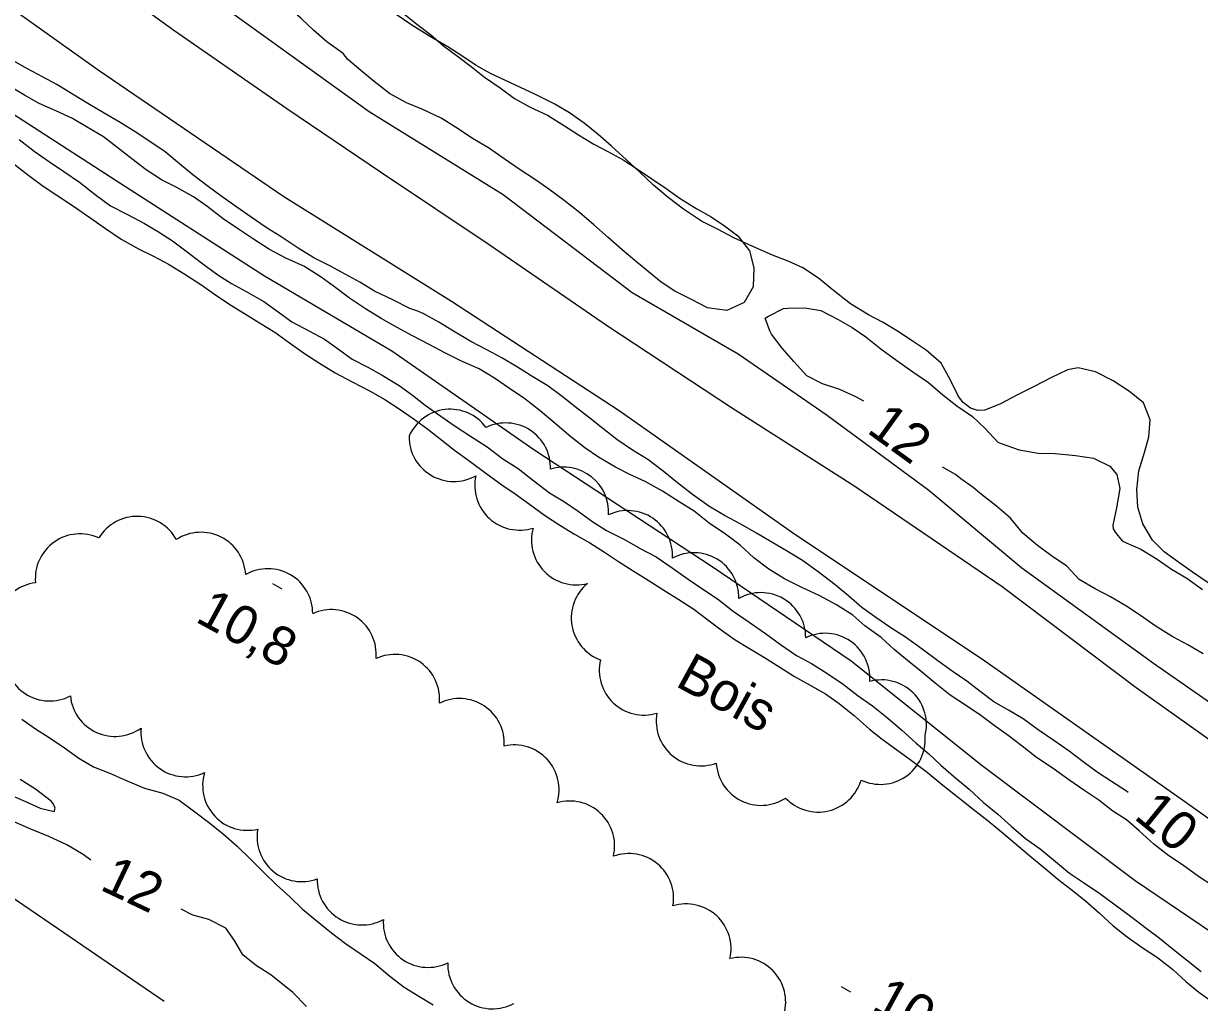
# Model space of a CAD drawing. Extents: x 219136 to 222520, y 5421589 to 5424530.
# Drawn here: x 221480.9 to 221571.8, y 5423439.4 to 5423515.1 of the extents above; entities that cross this region are included whole.
import ezdxf

# ---------------------------------------------------------------- set-up
doc = ezdxf.new("R2010")
doc.units = 0
for name, color, linetype in [('Level 1', 7, 'Continuous'), ('Level 19', 7, 'Continuous'), ('Level 2', 7, 'Continuous'), ('Level 3', 7, 'Continuous'), ('Level 37', 7, 'Continuous'), ('Level 4', 7, 'Continuous'), ('Level 44', 7, 'Continuous'), ('Level 7', 7, 'Continuous')]:
    doc.layers.add(name, color=color, linetype=linetype)

msp = doc.modelspace()

# ---------------------------------------------------------------- linework, layer by layer
at = {"layer": 'Level 1'}
for points in [[(221529.12, 5423481.4), (221527.94, 5423482.14), (221526.72, 5423482.95), (221525.64, 5423483.8), (221524.64, 5423484.61), (221523.51, 5423485.48), (221522.5, 5423486.28), (221521.39, 5423487.1), (221520.23, 5423487.81), (221519.04, 5423488.54), (221517.83, 5423489.26), (221516.67, 5423489.9), (221515.45, 5423490.54), (221514.09, 5423491.33), (221512.96, 5423492.03), (221511.75, 5423492.71), (221511.26, 5423492.9), (221510.72, 5423493.09), (221509.42, 5423493.76), (221507.99, 5423494.43), (221506.86, 5423495.11), (221505.72, 5423495.75), (221504.53, 5423496.39), (221503.31, 5423497), (221502.09, 5423497.74), (221500.77, 5423498.62), (221499.62, 5423499.34), (221498.45, 5423500.15), (221497.35, 5423500.93), (221496.21, 5423501.73), (221495.13, 5423502.52), (221493.94, 5423503.43), (221492.92, 5423504.28), (221491.8, 5423505.21), (221490.63, 5423505.99), (221489.5, 5423506.74), (221488.33, 5423507.47), (221487.1, 5423508.18), (221485.96, 5423508.87), (221484.64, 5423509.65), (221483.44, 5423510.42), (221482.33, 5423511.01), (221481.17, 5423511.62), (221479.86, 5423512.36)], [(221480.01, 5423504.36), (221481.16, 5423503.45), (221482.38, 5423502.55), (221483.43, 5423501.85), (221484.72, 5423501), (221486, 5423500.12), (221487.19, 5423499.27)], [(221487.19, 5423499.27), (221488.41, 5423498.45), (221489.76, 5423497.7), (221490.9, 5423497.12), (221492.07, 5423496.51), (221493.34, 5423495.74), (221494.57, 5423494.93), (221495.7, 5423494.13), (221496.82, 5423493.4), (221497.94, 5423492.69), (221499.11, 5423491.97), (221500.28, 5423491.25), (221501.43, 5423490.44), (221502.59, 5423489.6), (221503.73, 5423488.85), (221504.96, 5423488.12), (221506.27, 5423487.41), (221507.67, 5423486.7), (221508.79, 5423486.04), (221509.89, 5423485.33), (221510.98, 5423484.57), (221512.12, 5423483.75), (221513.2, 5423482.9), (221514.19, 5423482.13), (221515.4, 5423481.25), (221516.61, 5423480.36), (221517.84, 5423479.45), (221518.87, 5423478.74), (221519.97, 5423477.95), (221521.14, 5423477.11), (221522.32, 5423476.32), (221523.46, 5423475.63), (221524.65, 5423474.95), (221525.77, 5423474.24), (221526.87, 5423473.51), (221527.98, 5423472.79), (221529.16, 5423472.07), (221530.35, 5423471.3), (221531.52, 5423470.58), (221532.67, 5423469.84), (221533.77, 5423469.02), (221534.8, 5423468.23), (221535.88, 5423467.47), (221536.99, 5423466.8), (221538.15, 5423466.1), (221539.32, 5423465.36), (221540.46, 5423464.62), (221541.63, 5423463.97), (221542.85, 5423463.28), (221543.92, 5423462.55), (221545.11, 5423461.58), (221546.27, 5423460.56), (221547.25, 5423459.77), (221548.26, 5423459.02), (221549.5, 5423458.14), (221550.73, 5423457.22), (221551.93, 5423456.22), (221553.13, 5423455.26), (221554.27, 5423454.37), (221555.43, 5423453.46), (221556.61, 5423452.48), (221557.81, 5423451.47), (221558.81, 5423450.63), (221559.81, 5423449.81), (221560.83, 5423448.96)], [(221566.27, 5423455.66), (221566.12, 5423455.77), (221564.98, 5423456.5), (221563.85, 5423457.23), (221562.77, 5423458.03), (221561.7, 5423458.85), (221560.51, 5423459.67), (221559.3, 5423460.51), (221558.14, 5423461.36), (221557, 5423462.01), (221555.87, 5423462.67), (221554.82, 5423463.46), (221553.78, 5423464.27), (221552.66, 5423465.04), (221551.54, 5423465.83), (221550.33, 5423466.74), (221549.04, 5423467.66), (221547.91, 5423468.4), (221546.75, 5423469.19), (221545.67, 5423469.95), (221544.66, 5423470.83), (221543.6, 5423471.72), (221542.29, 5423472.73), (221541.08, 5423473.59), (221539.85, 5423474.35), (221538.66, 5423475.05), (221537.53, 5423475.72), (221536.31, 5423476.4), (221535.06, 5423477.08), (221533.84, 5423477.8), (221532.58, 5423478.69), (221531.43, 5423479.61), (221530.32, 5423480.5), (221529.12, 5423481.4)], [(221560.83, 5423448.96), (221561.82, 5423448.18), (221562.96, 5423447.27), (221564.03, 5423446.33), (221565.1, 5423445.34), (221566.18, 5423444.48), (221567.33, 5423443.68), (221568.53, 5423442.89), (221569.7, 5423441.96), (221570.72, 5423441.05), (221571.73, 5423440.22), (221572.77, 5423439.46)]]:
    msp.add_lwpolyline(points, dxfattribs=at)
at = {"layer": 'Level 19'}
for points in [[(221579.16, 5423455.01), (221566.87, 5423463.74), (221556.52, 5423471.55), (221545.14, 5423479.31), (221535.59, 5423485.41), (221526, 5423491.73), (221516.87, 5423498.01), (221508.45, 5423503.64), (221501.22, 5423508.52), (221492.49, 5423514.59), (221485.13, 5423519.91), (221480.89, 5423522.85), (221481.7, 5423526.61), (221482.81, 5423530.75), (221483.73, 5423535.49)], [(221435.67, 5423489.92), (221452.64, 5423497.48), (221461.47, 5423500.51), (221469.55, 5423505.36), (221471.66, 5423509.64), (221473.85, 5423514.15), (221476.32, 5423516.36), (221480.18, 5423516.14), (221486.62, 5423511.54), (221500.99, 5423501.74), (221513.95, 5423493.66), (221526.9, 5423485.19), (221540.31, 5423475.77), (221555.17, 5423465.85), (221570.47, 5423455.09), (221587.08, 5423443.28)]]:
    msp.add_lwpolyline(points, dxfattribs=at)
at = {"layer": 'Level 2'}
for points in [[(221505.56, 5423512.81), (221504.31, 5423513.72), (221503.29, 5423514.62), (221502.32, 5423515.5), (221501.24, 5423516.47), (221500.15, 5423517.44), (221498.9, 5423518.23), (221497.58, 5423518.88), (221496.28, 5423519.63), (221495.24, 5423520.4), (221494.21, 5423521.21), (221493.07, 5423522.06), (221491.86, 5423522.91), (221490.79, 5423523.79), (221489.77, 5423524.66), (221488.61, 5423525.55), (221487.59, 5423526.4), (221486.62, 5423527.24), (221485.74, 5423528.13), (221484.88, 5423529.18), (221484.65, 5423529.32), (221483.43, 5423530), (221483.21, 5423530.17), (221482.81, 5423530.73)], [(221510.08, 5423516.03), (221511.28, 5423515.08), (221512.33, 5423514.27), (221513.34, 5423513.41), (221514.41, 5423512.61), (221515.48, 5423511.79)], [(221515.48, 5423511.79), (221516.5, 5423510.97), (221517.7, 5423510.14), (221518.81, 5423509.33), (221520.03, 5423508.65), (221521.36, 5423508.03), (221522.67, 5423507.21), (221523.76, 5423506.51), (221524.96, 5423505.79), (221526.09, 5423505.19), (221527.23, 5423504.57), (221528.33, 5423503.85), (221529.43, 5423503.11), (221530.54, 5423502.36), (221531.62, 5423501.6), (221532.91, 5423500.8), (221534.01, 5423500.18), (221535.05, 5423499.48), (221536.08, 5423498.7), (221536.98, 5423497.54), (221537.31, 5423496.24), (221537.28, 5423494.77), (221536.56, 5423493.54), (221535.22, 5423492.94), (221533.75, 5423493.14), (221532.49, 5423493.79), (221531.22, 5423494.42), (221530.15, 5423495.13), (221529.14, 5423495.94), (221528.11, 5423496.8), (221527.14, 5423497.62), (221526.06, 5423498.58), (221524.95, 5423499.56), (221523.83, 5423500.52), (221522.66, 5423501.44), (221521.47, 5423502.32), (221520.44, 5423503.03), (221519.19, 5423503.86), (221518.1, 5423504.61), (221516.8, 5423505.51), (221515.58, 5423506.22), (221514.47, 5423506.98), (221513.16, 5423507.8), (221511.74, 5423508.48), (221510.48, 5423508.98), (221509.16, 5423509.72), (221507.96, 5423510.63), (221506.95, 5423511.5), (221505.93, 5423512.35), (221505.56, 5423512.81)], [(221548.17, 5423466.72), (221547.16, 5423467.65), (221545.89, 5423468.54), (221544.96, 5423469.37), (221543.71, 5423470.18), (221542.36, 5423470.88), (221541.03, 5423471.52), (221539.7, 5423472.19), (221538.47, 5423472.93), (221537.33, 5423473.79), (221536.27, 5423474.78), (221535.13, 5423475.64), (221533.87, 5423476.48), (221532.71, 5423477.4), (221531.56, 5423478.14), (221530.26, 5423478.95), (221528.91, 5423479.7), (221527.73, 5423480.25), (221526.62, 5423480.82), (221525.32, 5423481.59), (221524.25, 5423482.3), (221523.18, 5423483.15), (221521.97, 5423484.18), (221520.8, 5423485.18), (221519.62, 5423486.09), (221518.43, 5423486.89), (221517.28, 5423487.69), (221516.08, 5423488.42), (221514.72, 5423489.01), (221513.48, 5423489.63), (221512.21, 5423490.31), (221510.92, 5423490.96), (221509.74, 5423491.62), (221508.51, 5423492.32), (221507.3, 5423493.06), (221506.05, 5423493.89), (221504.81, 5423494.83), (221503.79, 5423495.57), (221502.53, 5423496.36), (221501.18, 5423496.94), (221499.88, 5423497.66), (221498.63, 5423498.45), (221497.48, 5423499.22), (221496.29, 5423500.01), (221495.04, 5423500.99), (221493.99, 5423501.72), (221492.67, 5423502.47), (221491.52, 5423503.03), (221490.34, 5423503.81), (221489.24, 5423504.67), (221488.07, 5423505.56), (221487.04, 5423506.37), (221485.73, 5423507.14), (221484.66, 5423507.79), (221483.36, 5423508.37), (221482.08, 5423508.93), (221480.94, 5423509.58), (221479.78, 5423510.29)], [(221480.53, 5423506.16), (221481.68, 5423505.24), (221482.87, 5423504.42), (221483.97, 5423503.69), (221485.19, 5423502.86), (221486.41, 5423501.91), (221487.59, 5423501.02), (221488.89, 5423500.36), (221490.22, 5423499.67), (221491.3, 5423499.01), (221492.37, 5423498.32), (221493.4, 5423497.55), (221494.63, 5423496.61), (221495.89, 5423495.7), (221496.95, 5423495.02), (221498.07, 5423494.39), (221499.43, 5423493.62), (221500.54, 5423492.84), (221501.61, 5423492.06), (221502.96, 5423491.34), (221504.12, 5423490.71), (221505.2, 5423489.94), (221506.27, 5423489.16), (221507.47, 5423488.55), (221508.6, 5423487.93), (221509.91, 5423487.12), (221510.94, 5423486.39), (221511.92, 5423485.6), (221513.12, 5423484.77), (221514.16, 5423484.03), (221515.41, 5423483.2), (221516.7, 5423482.39), (221517.91, 5423481.46), (221519.09, 5423480.7), (221520.31, 5423479.76), (221521.52, 5423478.83), (221522.69, 5423478.13), (221523.75, 5423477.41), (221524.87, 5423476.58), (221525.94, 5423475.91), (221527.32, 5423475.21), (221528.54, 5423474.52), (221529.77, 5423473.89), (221531.01, 5423473.02), (221532.24, 5423472.15), (221533.46, 5423471.34), (221534.52, 5423470.64), (221535.72, 5423469.69), (221536.95, 5423468.83), (221538.23, 5423467.96), (221539.39, 5423467.1), (221540.61, 5423466.25), (221541.77, 5423465.63), (221542.97, 5423464.88), (221544.23, 5423464.02), (221545.39, 5423463.14), (221546.5, 5423462.35), (221547.64, 5423461.44), (221548.75, 5423460.47), (221549.87, 5423459.48), (221550.84, 5423458.65), (221551.78, 5423457.78), (221552.93, 5423456.76)], [(221545.82, 5423485.91), (221545.2, 5423486.25), (221543.97, 5423486.83), (221542.64, 5423487.25), (221541.42, 5423487.88), (221540.41, 5423488.98), (221539.51, 5423490.01), (221538.69, 5423491.09), (221538.56, 5423491.36), (221538.2, 5423492.34), (221538.46, 5423492.49), (221539.62, 5423493.08), (221539.94, 5423493.11), (221541.27, 5423493.13), (221542.51, 5423492.92), (221543.83, 5423492.23), (221544.93, 5423491.62), (221545.99, 5423490.9), (221547.15, 5423489.97), (221548.37, 5423489.06), (221549.6, 5423488.18), (221550.82, 5423487.36), (221551.92, 5423486.42), (221553.01, 5423485.55), (221554.23, 5423484.74), (221555.19, 5423483.81), (221556.19, 5423482.74), (221556.43, 5423482.64), (221557.82, 5423482.15), (221559.3, 5423481.9), (221560.62, 5423481.86), (221562.18, 5423481.71), (221563.59, 5423481.51), (221564.84, 5423480.89), (221565.39, 5423480.26), (221565.61, 5423479.16), (221565.36, 5423477.67), (221565.08, 5423476.33), (221565.1, 5423476.04), (221565.25, 5423475.79), (221565.8, 5423475.11), (221566.05, 5423474.98), (221567.24, 5423474.48), (221568.49, 5423473.71), (221569.62, 5423472.93), (221570.78, 5423472.23), (221572, 5423471.35)], [(221553.31, 5423479.91), (221552.91, 5423480.26), (221551.91, 5423480.81)], [(221572.06, 5423466.38), (221570.86, 5423467.08), (221569.72, 5423467.7), (221568.42, 5423468.5), (221567.2, 5423469.35), (221566.07, 5423470.1), (221564.89, 5423470.78), (221563.71, 5423471.4), (221562.47, 5423472.12), (221561.51, 5423473.15), (221560.32, 5423473.95), (221559.24, 5423474.75), (221558.12, 5423475.72), (221557.16, 5423476.88), (221556.07, 5423477.81), (221554.92, 5423478.7), (221554.28, 5423479.25), (221553.31, 5423479.91)], [(221572.81, 5423448.43), (221571.7, 5423449.17), (221570.45, 5423450.05), (221569.39, 5423450.76), (221568.23, 5423451.67), (221567.11, 5423452.68), (221566.12, 5423453.54), (221565.06, 5423454.22), (221563.99, 5423455.05), (221562.92, 5423455.78), (221561.66, 5423456.64), (221560.46, 5423457.51), (221559.17, 5423458.37), (221558.07, 5423459.23), (221556.97, 5423460.05), (221555.9, 5423460.84), (221554.87, 5423461.61), (221553.76, 5423462.36), (221552.49, 5423463.19), (221551.33, 5423464.12), (221550.26, 5423465.01), (221549.2, 5423465.86), (221548.17, 5423466.72)], [(221480.73, 5423461.32), (221481.79, 5423460.58), (221482.85, 5423459.91), (221484.03, 5423459.1), (221485.13, 5423458.32), (221486.28, 5423457.64), (221487.58, 5423457.12), (221488.75, 5423456.6), (221490.21, 5423456), (221491.62, 5423455.6), (221492.9, 5423455.05), (221494, 5423454.24), (221495.26, 5423453.28), (221496.33, 5423452.44), (221497.39, 5423451.5), (221498.4, 5423450.51), (221499.41, 5423449.5), (221500.41, 5423448.52), (221501.44, 5423447.59), (221502.43, 5423446.62), (221503.44, 5423445.8), (221504.68, 5423444.79), (221505.74, 5423443.97), (221506.97, 5423443.14), (221508.01, 5423442.42), (221509.19, 5423441.45), (221510.3, 5423440.61), (221511.42, 5423439.91), (221512.54, 5423439.23)], [(221479.65, 5423455.55), (221481.01, 5423454.96), (221482.16, 5423454.45), (221483.23, 5423454.18), (221483.3, 5423454.45), (221483.17, 5423454.74), (221482.99, 5423454.98), (221481.8, 5423455.91), (221480.59, 5423456.66)], [(221552.93, 5423456.76), (221553.97, 5423455.91), (221555.07, 5423454.88), (221556.18, 5423453.99), (221557.21, 5423453.05), (221558.33, 5423452.09), (221559.45, 5423451.29), (221560.64, 5423450.31), (221561.73, 5423449.42), (221562.8, 5423448.7), (221564.07, 5423447.84), (221565.24, 5423446.96), (221566.43, 5423446.08), (221567.64, 5423445.16), (221568.65, 5423444.42), (221569.63, 5423443.62), (221570.77, 5423442.71), (221571.89, 5423441.8)], [(221481.42, 5423452.83), (221480.2, 5423453.36)], [(221486.06, 5423450.41), (221485.46, 5423450.87), (221484.22, 5423451.61), (221482.82, 5423452.25), (221481.42, 5423452.83)], [(221502.74, 5423439.1), (221501.68, 5423440.2), (221499.97, 5423441.55), (221498.87, 5423442.24), (221497.82, 5423443.11), (221497.16, 5423444.2), (221496.49, 5423445.17), (221495.19, 5423445.83), (221493.95, 5423446.16), (221493.06, 5423446.63)]]:
    msp.add_lwpolyline(points, dxfattribs=at)
at = {"layer": 'Level 3'}
for p, q in [((221500.12, 5423471.81), (221500.82, 5423471.41)), ((221544.08, 5423440.64), (221544.79, 5423440.24))]:
    msp.add_line(p, q, dxfattribs=at)
at = {"layer": 'Level 37'}
for points in [[(221475.23, 5423450.82), (221478.68, 5423448.44), (221483.48, 5423445.16)], [(221483.48, 5423445.16), (221491.73, 5423439.51)]]:
    msp.add_lwpolyline(points, dxfattribs=at)
at = {"layer": 'Level 4'}
for points in [[(221483.37, 5423525.77), (221507.59, 5423508.33), (221517.94, 5423501.91), (221527.91, 5423494.32), (221536.1, 5423489.58), (221542.9, 5423484.9), (221550.85, 5423479.03), (221558.04, 5423473.03), (221568.21, 5423465.65), (221577.96, 5423458.87)], [(221478.31, 5423509.24), (221488.02, 5423502.98), (221499.5, 5423495.61), (221509.34, 5423489.82), (221520.32, 5423482.18), (221534.09, 5423473.12), (221544.85, 5423465.85), (221554.97, 5423457.75), (221566.8, 5423448.85), (221577.09, 5423441.89), (221587.4, 5423434.46), (221593.59, 5423429.5), (221597.77, 5423427.78), (221601.6, 5423424.16), (221608.43, 5423419.5), (221611.75, 5423416.69), (221615.63, 5423416.23), (221620.4, 5423412.6), (221628.56, 5423406.8), (221635.06, 5423402.15), (221641.59, 5423398.38), (221653.68, 5423388.88)]]:
    msp.add_lwpolyline(points, dxfattribs=at)
at = {"layer": 'Level 44'}
for centre, start, end in [((221513.842, 5423481.828), 36.53109, 156.53109), ((221518.136, 5423480.772), 358.01442, 115.84962), ((221514.128, 5423483.17), 179.37809, 299.37809), ((221522.628, 5423477.345), 356.39112, 107.29893), ((221519.211, 5423479.407), 167.60089, 287.60089), ((221489.647, 5423473.547), 28.78607, 148.78607), ((221527.565, 5423473.995), 356.30993, 115.29275), ((221523.596, 5423475.178), 164.48038, 284.48038), ((221485.237, 5423472.196), 65.28864, 185.28864), ((221494.578, 5423472.316), 3.16215, 123.16215), ((221532.69, 5423470.735), 358.77623, 118.77623), ((221499.757, 5423469.5), 359.76315, 119.76315), ((221482.202, 5423468.437), 96.88444, 216.88444), ((221526.672, 5423469.156), 129.62073, 249.62073), ((221537.865, 5423467.65), 359.61879, 119.61879), ((221504.665, 5423466.336), 354.63104, 114.63104), ((221542.826, 5423464.503), 355.6059, 115.6059), ((221482.892, 5423466.197), 177.33641, 297.33641), ((221509.569, 5423462.868), 354.83811, 114.83811), ((221528.835, 5423465.105), 166.58272, 286.58272), ((221547.2, 5423460.898), 345.40461, 105.40461), ((221487.93, 5423463.458), 185.60128, 305.60128), ((221514.567, 5423459.458), 356.54244, 116.54244), ((221533.235, 5423461.181), 169.96832, 289.96832), ((221493.397, 5423460.334), 174.90979, 294.90979), ((221547.1, 5423459.749), 244.56762, 4.56762), ((221518.796, 5423455.872), 342.8676, 102.8676), ((221537.876, 5423458.123), 183.26508, 303.26508), ((221498.173, 5423456.192), 163.21279, 283.21279), ((221542.292, 5423457.608), 223.43836, 343.43836), ((221523.09, 5423451.53), 346.49139, 106.49139), ((221502.377, 5423452.223), 170.08909, 290.08909), ((221527.655, 5423447.47), 350.21194, 110.21194), ((221507.03, 5423448.875), 178.43135, 298.43135), ((221532.093, 5423443.572), 347.19975, 107.19975), ((221512.135, 5423445.592), 176.08407, 296.08407), ((221517.121, 5423442.386), 178.42894, 298.42894), ((221536.321, 5423439.446), 344.20417, 104.20418)]:
    msp.add_arc(centre, 3.464, start, end, dxfattribs=at)
at = {"layer": 'Level 7'}
for points in [[(221514.75, 5423512.63), (221513.66, 5423513.31), (221512.24, 5423514.14), (221510.88, 5423514.99), (221509.58, 5423515.87)], [(221572.52, 5423471.83), (221571.23, 5423472.69), (221570.06, 5423473.51), (221569.03, 5423474.26), (221568.13, 5423475.16), (221567.39, 5423476.43), (221567.01, 5423477.72), (221566.94, 5423479.1), (221567.08, 5423480.54), (221567.53, 5423481.94), (221567.85, 5423483.17), (221567.97, 5423484.48), (221567.43, 5423485.78), (221566.36, 5423486.67), (221565.11, 5423487.49), (221563.72, 5423488.19), (221562.4, 5423488.49), (221561.57, 5423488.35), (221560.29, 5423487.72), (221558.99, 5423487.05), (221557.66, 5423486.37), (221556.38, 5423485.71), (221555.17, 5423485.22), (221554.64, 5423485.2), (221554.06, 5423485.39), (221553.49, 5423485.81), (221553.13, 5423486.29), (221552.53, 5423487.53), (221551.8, 5423488.85), (221550.64, 5423489.87), (221549.56, 5423490.58), (221548.43, 5423491.32), (221547.31, 5423492), (221546.18, 5423492.59), (221544.78, 5423493.45), (221543.49, 5423494.49), (221542.33, 5423495.44), (221541.12, 5423496.22), (221539.98, 5423496.75), (221538.77, 5423497.21), (221537.24, 5423497.87), (221535.77, 5423498.56), (221534.5, 5423499.21), (221533.28, 5423499.85), (221531.88, 5423500.77), (221530.69, 5423501.67), (221529.56, 5423502.63), (221528.5, 5423503.64), (221527.48, 5423504.59), (221526.32, 5423505.64), (221525.28, 5423506.54), (221524.2, 5423507.43), (221523.07, 5423508.22), (221521.94, 5423508.88), (221520.45, 5423509.63), (221519.28, 5423510.17), (221518.11, 5423510.71), (221516.96, 5423511.27), (221515.85, 5423511.89), (221514.75, 5423512.63)]]:
    msp.add_lwpolyline(points, dxfattribs=at)

# ---------------------------------------------------------------- texts
at = {"layer": 'Level 1'}
msp.add_text('10', height=2.9999, rotation=320.86519, dxfattribs=at).set_placement((221566.61, 5423453.69))
at = {"layer": 'Level 2'}
for rotation, p in [(324.06597, (221545.96, 5423483.55)), (334.65319, (221486.67, 5423448.18))]:
    msp.add_text('12', height=3, rotation=rotation, dxfattribs=at).set_placement(p)
at = {"layer": 'Level 3'}
for p in [(221494.05, 5423468.92), (221546.32, 5423438.89)]:
    msp.add_text('10,8', height=3, rotation=331.383, dxfattribs=at).set_placement(p)
at = {"layer": 'Level 44'}
msp.add_text('Bois', height=3, rotation=331.35475, dxfattribs=at).set_placement((221531.16, 5423463.94))

doc.saveas('drawing.dxf')
